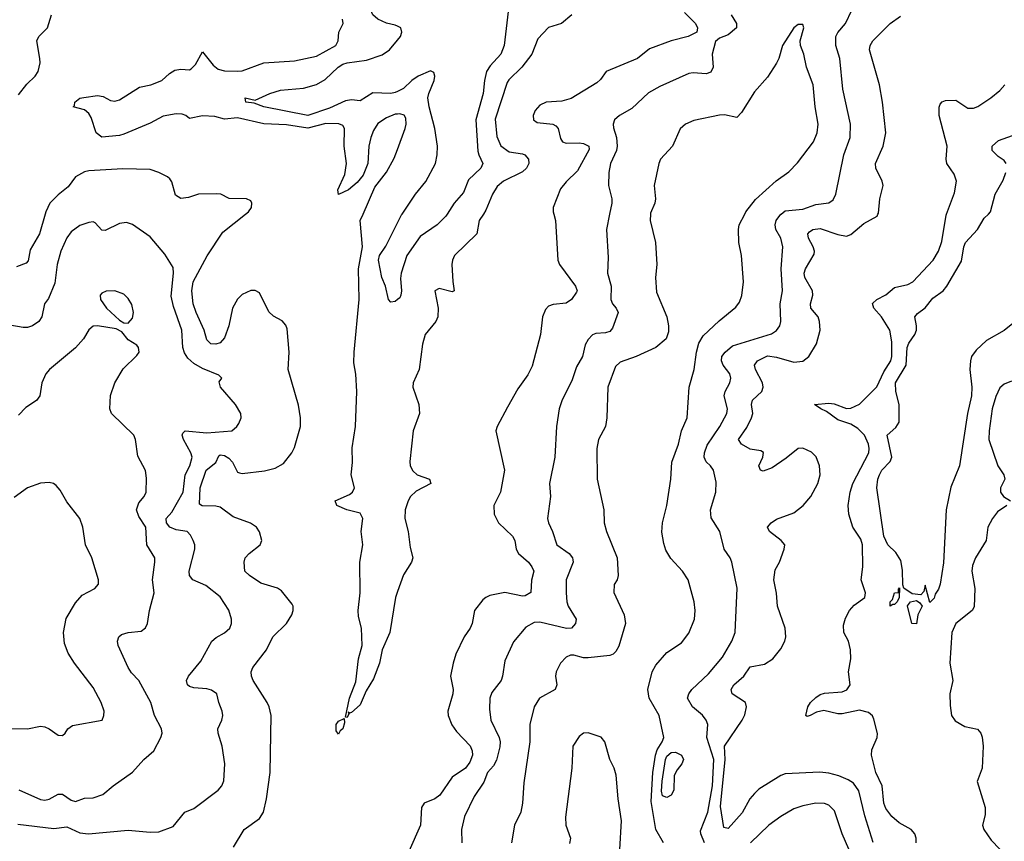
# Model space of a CAD drawing. Header units: inches. Extents: x 1552611 to 1694776, y 811966 to 917215.
# Tile 308 of 549: x 1628275 to 1632771, y 897136 to 900887. Entities that reach past the tile are written whole.
import ezdxf

# ---------------------------------------------------------------- set-up
doc = ezdxf.new("R2010")
doc.units = ezdxf.units.IN
doc.header["$MEASUREMENT"] = 0
for name, color, linetype in [('B6829', 7, 'Continuous'), ('B6839', 7, 'Continuous'), ('B6920', 7, 'Continuous'), ('B6930', 7, 'Continuous')]:
    doc.layers.add(name, color=color, linetype=linetype)

msp = doc.modelspace()

# ---------------------------------------------------------------- linework, layer by layer
at = {"layer": 'B6829', "color": 5}
for points, elevation in [([(1628391.5, 900000), (1628365.1, 899910), (1628323.2, 899836.8), (1628313.2, 899786.8), (1628304.2, 899775.8), (1628260.8, 899759.3)], 820), ([(1629251, 897109), (1629299.5, 897190), (1629370, 897240.8), (1629388.2, 897270), (1629401.5, 897330), (1629418.5, 897450), (1629422.4, 897710), (1629414.2, 897750), (1629405.2, 897770), (1629341, 897870), (1629332.9, 897890), (1629331.1, 897910), (1629339.7, 897930), (1629401.2, 898010), (1629430.8, 898070), (1629492.9, 898130), (1629517.6, 898170), (1629523.5, 898190), (1629523.1, 898210), (1629518.5, 898218.5), (1629470, 898280.5), (1629451.3, 898291.3), (1629375.3, 898315.3), (1629324.7, 898350), (1629303.6, 898370), (1629299.7, 898410), (1629304.4, 898430), (1629322.6, 898450), (1629373.5, 898490), (1629379.8, 898510), (1629370, 898549.3), (1629356.4, 898570), (1629329.1, 898589.1), (1629250, 898617.7), (1629190, 898662), (1629170, 898666.4), (1629107.6, 898667.6), (1629095.3, 898675.3), (1629098.5, 898750), (1629126.6, 898830), (1629170, 898865), (1629184, 898896), (1629190, 898900.2), (1629210, 898897.7), (1629230, 898885.5), (1629246.8, 898866.8), (1629270, 898820.8), (1629277.8, 898817.8), (1629290, 898815.2), (1629392.4, 898827.6), (1629441, 898839), (1629479.1, 898860.9), (1629518, 898910), (1629530, 898934.8), (1629556.8, 899030), (1629557.7, 899070), (1629547.2, 899127.2), (1629501.4, 899290), (1629505.8, 899370), (1629496.5, 899476.5), (1629490, 899492), (1629472.8, 899512.8), (1629433.3, 899533.3), (1629413, 899553), (1629370, 899640.9), (1629350, 899651.6), (1629330, 899651.3), (1629290, 899632.4), (1629270, 899611), (1629246.2, 899570), (1629230.1, 899489.9), (1629210, 899434.7), (1629190, 899411.9), (1629170, 899405.4), (1629147.8, 899407.8), (1629130, 899426), (1629117.2, 899470), (1629079.9, 899550), (1629066.7, 899590), (1629060.7, 899650), (1629067.4, 899690), (1629130.7, 899809.3), (1629202.5, 899917.5), (1629306.6, 900000)], 820), ([(1630000, 898277.3), (1629990.1, 898250), (1629965.2, 898090), (1629929.2, 898010), (1629917.1, 897950), (1629890, 897878), (1629856.8, 897823.2), (1629830, 897759.7), (1629790, 897723.7), (1629781.2, 897721.2), (1629774, 897726), (1629778, 897718), (1629770, 897702), (1629763.1, 897703.1), (1629780.5, 897790), (1629810, 897864.7), (1629821.6, 897970), (1629838.7, 898030), (1629836.2, 898110), (1629822.6, 898162.6), (1629820.5, 898190), (1629829.9, 898270.1), (1629828, 898410), (1629841.6, 898490), (1629834.7, 898550), (1629841.4, 898610), (1629830, 898634.4), (1629768, 898650), (1629722.6, 898670), (1629715.1, 898690), (1629780.4, 898719.6), (1629795.1, 898730), (1629803.1, 898750), (1629789, 898810), (1629794.9, 898865.1), (1629792.8, 898932.8), (1629808, 899030), (1629814.6, 899190), (1629809.4, 899269.4), (1629800.9, 899320.9), (1629801.9, 899370), (1629824.4, 899610), (1629822.2, 899750), (1629840.4, 899850), (1629829.8, 899970), (1629843, 900000)], 780), ([(1628265.9, 897214.1), (1628430, 897194), (1628490, 897201.9), (1628550, 897175.5), (1628588.9, 897171.1), (1628770, 897186.6), (1628870, 897178), (1628910, 897179.7), (1628975.4, 897204.6), (1629029.6, 897270), (1629070, 897286), (1629180.7, 897370), (1629197.6, 897390), (1629207.4, 897412.6), (1629212, 897490), (1629199.8, 897570), (1629181.2, 897630), (1629179.8, 897650), (1629198, 897690), (1629202, 897710), (1629199.7, 897730), (1629183.5, 897770), (1629174.3, 897810), (1629150, 897826.3), (1629130, 897832.6), (1629070, 897837.4), (1629050, 897843.5), (1629040.7, 897850), (1629036.9, 897870), (1629045.4, 897890), (1629102, 897958), (1629151.6, 898050), (1629172.6, 898067.4), (1629210, 898088.1), (1629233.7, 898110), (1629242.3, 898130), (1629242.7, 898150), (1629230, 898191.8), (1629190, 898253), (1629124.5, 898304.5), (1629064.7, 898330), (1629050, 898349.6), (1629048.9, 898370), (1629074, 898470), (1629074, 898490), (1629067.1, 898510), (1629054.4, 898534.4), (1629039.6, 898550), (1628990, 898558.7), (1628960.7, 898570), (1628944.7, 898590), (1628943.7, 898610), (1628970, 898638.2), (1629021.2, 898730), (1629030.7, 898809.3), (1629051.5, 898850), (1629062.1, 898890), (1629056.9, 898910), (1629022.5, 898970), (1629017, 898990), (1629020.5, 898999.5), (1629030, 899010.2), (1629130, 899001.5), (1629244, 899010), (1629267, 899030), (1629275.8, 899044.2), (1629285.6, 899070), (1629285.1, 899090), (1629260.4, 899130), (1629191.8, 899210), (1629186.3, 899233.7), (1629198, 899250), (1629184.7, 899264.7), (1629110, 899294.9), (1629070, 899318), (1629042.3, 899342.3), (1629026.6, 899366.6), (1629019.2, 899390), (1629015.9, 899470), (1628977.4, 899577.4), (1628965.8, 899625.7), (1628977, 899730), (1628975.9, 899755.9), (1628937.4, 899817.4), (1628870, 899895.8), (1628790, 899951.6), (1628762, 899962), (1628730, 899956.1), (1628665.1, 899925.1), (1628650, 899927), (1628619.8, 899959.7), (1628610, 899964.2), (1628590, 899962), (1628550, 899946.9), (1628510, 899918), (1628490, 899891.5), (1628462.7, 899830), (1628446.4, 899770), (1628436, 899684), (1628405.7, 899614.3), (1628387.6, 899590), (1628375.9, 899530), (1628362.6, 899510), (1628333.4, 899490), (1628310, 899482.3), (1628290, 899481.5), (1628230, 899492)], 840), ([(1630000, 899609.3), (1629990, 899600.7), (1629970, 899597.2), (1629959.3, 899610), (1629945.1, 899670), (1629928, 899710), (1629913.7, 899790), (1629918.2, 899810), (1629946.4, 899853.6), (1630000, 899959.7)], 760), ([(1628271.2, 897371.2), (1628370, 897327.8), (1628390, 897324), (1628410, 897328.6), (1628450, 897351.8), (1628470, 897351.8), (1628510, 897323.6), (1628530, 897318.5), (1628570, 897333.8), (1628610, 897334.3), (1628654, 897350), (1628701.6, 897390), (1628790, 897451.5), (1628841.3, 897510), (1628887.3, 897550), (1628919.8, 897610), (1628924.8, 897630), (1628922.3, 897650), (1628890.8, 897710), (1628873.7, 897770), (1628819.3, 897870), (1628785.5, 897905.5), (1628769.4, 897929.4), (1628724.7, 898030), (1628721.6, 898050), (1628727.3, 898070), (1628740.3, 898079.7), (1628769.8, 898090.2), (1628830, 898095), (1628849.9, 898110.1), (1628858.5, 898130), (1628868.1, 898190), (1628888.4, 898270), (1628880.6, 898330), (1628892.3, 898410), (1628891.5, 898430), (1628855.8, 898490), (1628851.1, 898570), (1628819, 898619), (1628807.6, 898650), (1628818.8, 898681.2), (1628842.8, 898710), (1628852.5, 898730), (1628854.1, 898794.1), (1628850, 898828.7), (1628814.3, 898894.3), (1628804.2, 898970), (1628796.2, 898990), (1628694, 899090), (1628687, 899110), (1628690, 899172), (1628709.6, 899230), (1628746.7, 899293.3), (1628810, 899353.4), (1628819.7, 899370), (1628816.9, 899390), (1628810, 899400.9), (1628770, 899425.2), (1628741.4, 899461.4), (1628715.3, 899475.3), (1628630.2, 899489.8), (1628610, 899488.2), (1628590, 899471.8), (1628565.7, 899430), (1628530.2, 899389.8), (1628410.4, 899290), (1628394, 899270), (1628375.6, 899230), (1628366.2, 899170), (1628351.4, 899148.6), (1628303.2, 899116.8), (1628270, 899082)], 860), ([(1628231.7, 897651.7), (1628310, 897650.3), (1628370, 897662), (1628390, 897658.7), (1628409.1, 897649.1), (1628450, 897620.5), (1628470, 897619.1), (1628482.7, 897630), (1628494.5, 897650), (1628515.2, 897664.8), (1628651.6, 897690), (1628659.7, 897710), (1628659.8, 897730), (1628647.4, 897770), (1628610, 897838.7), (1628524.7, 897950), (1628495.7, 897995.7), (1628479.7, 898039.7), (1628474.5, 898090), (1628487.1, 898152.9), (1628530, 898224.9), (1628560.7, 898259.3), (1628618, 898290), (1628635.1, 898310), (1628634.5, 898330), (1628603.5, 898430), (1628575.4, 898490), (1628562.6, 898570), (1628549.7, 898609.7), (1628490, 898686), (1628459.4, 898739.4), (1628441, 898761), (1628429.6, 898769.6), (1628410, 898774), (1628370, 898771.6), (1628310, 898749.7), (1628250, 898706.6)], 880)]:
    msp.add_lwpolyline(points, dxfattribs=dict(at, elevation=elevation))
for points, elevation in [([(1628710, 899649.6), (1628670, 899647.3), (1628650, 899639.3), (1628642, 899630), (1628643.1, 899610), (1628671.4, 899570), (1628730, 899515.6), (1628750, 899503.1), (1628770, 899501.3), (1628790, 899524), (1628794, 899550), (1628787.3, 899587.2), (1628770, 899614.5), (1628750, 899633.6)], 860), ([(1629730, 897625.2), (1629720.1, 897640.1), (1629719.5, 897670), (1629730, 897684), (1629756.9, 897696.9), (1629757.5, 897677.5), (1629750.4, 897650.4), (1629738.8, 897641.2)], 780)]:
    msp.add_lwpolyline(points, close=True, dxfattribs=dict(at, elevation=elevation))
at = {"layer": 'B6839', "color": 5}
for points, elevation in [([(1630226.7, 900000), (1630220.2, 899990), (1630181.7, 899950), (1630103, 899897), (1630043, 899810), (1630016.1, 899730), (1630013.7, 899706.3), (1630018.6, 899650), (1630014.7, 899630), (1630010, 899618), (1630000, 899609.3)], 760), ([(1630000, 899959.7), (1630020.3, 899999.7), (1630020.5, 900000)], 760), ([(1630391.9, 900000), (1630373.5, 899970), (1630362, 899910), (1630260.9, 899810), (1630251.3, 899790), (1630248.4, 899770), (1630252.1, 899692.1), (1630259.1, 899650), (1630250, 899645.4), (1630190, 899659.6), (1630170.8, 899650), (1630186.3, 899570), (1630183.6, 899530), (1630174.4, 899510), (1630126.7, 899450), (1630114.3, 899405.7), (1630098.3, 899290), (1630071, 899230), (1630070.5, 899210), (1630097.8, 899130), (1630101, 899090), (1630072.1, 899010), (1630056.6, 898870), (1630058.2, 898850), (1630070, 898827.3), (1630090.3, 898810), (1630146.4, 898790), (1630152.7, 898770), (1630085.3, 898734.7), (1630059.1, 898710), (1630048.4, 898690), (1630035.5, 898650), (1630033.4, 898610), (1630049, 898550), (1630058.3, 898478.3), (1630070.3, 898430), (1630063.6, 898410), (1630027.3, 898352.7), (1630000, 898277.3)], 780), ([(1630713.1, 900000), (1630721.5, 899970), (1630732.3, 899790), (1630739.1, 899770), (1630813.2, 899670), (1630819.6, 899650), (1630817.3, 899642.7), (1630794.9, 899610), (1630770, 899593), (1630710, 899587.7), (1630690, 899579.1), (1630675.9, 899564.1), (1630661.5, 899530), (1630653.4, 899450), (1630614.1, 899305.9), (1630594.7, 899265.3), (1630550, 899202), (1630501.5, 899118.5), (1630454.9, 899030), (1630448.7, 899010), (1630488.7, 898830), (1630469.5, 898730.5), (1630439.6, 898670), (1630440.8, 898630), (1630460.7, 898590), (1630525.6, 898530), (1630535.1, 898510), (1630541.5, 898470), (1630553.1, 898450), (1630598.1, 898410), (1630613.9, 898390), (1630622.7, 898370), (1630611.5, 898328.5), (1630608.2, 898271.8), (1630583.1, 898256.9), (1630570, 898256), (1630490, 898271.9), (1630422.2, 898257.8), (1630403, 898250), (1630390, 898238.4), (1630351.8, 898190), (1630341.2, 898130), (1630332.3, 898110), (1630303.9, 898070), (1630266.5, 897990), (1630254, 897950), (1630242, 897890), (1630253.6, 897830), (1630252.2, 897810), (1630229.4, 897730), (1630231, 897710), (1630248.1, 897668.1), (1630270, 897636.9), (1630331.8, 897571.8), (1630341.1, 897550), (1630342.7, 897530), (1630330, 897497.7), (1630310.8, 897470), (1630250, 897429.8), (1630192.6, 897347.4), (1630170, 897329.8), (1630122.3, 897310), (1630109, 897291), (1630105.2, 897210), (1630051.6, 897090)], 820), ([(1630968.3, 900000), (1630954, 899930), (1630961.2, 899801.2), (1630959.3, 899730), (1630975.8, 899670), (1630974.2, 899610), (1630981.2, 899590), (1630998.5, 899570), (1631007.5, 899550), (1630980.9, 899479.1), (1630970, 899464.2), (1630950, 899457.1), (1630905.3, 899454.7), (1630890, 899448.4), (1630870, 899427.8), (1630856.9, 899403.1), (1630845.4, 899350), (1630816.9, 899303.1), (1630797.4, 899242.6), (1630750, 899147), (1630738.8, 899110), (1630726, 899030), (1630717.7, 898890), (1630693.7, 898770), (1630698.9, 898710), (1630685.5, 898610), (1630689.2, 898590), (1630708, 898550), (1630728, 898490), (1630783.1, 898450), (1630798.6, 898430), (1630800.6, 898420.6), (1630802.6, 898410), (1630770.1, 898330), (1630769.5, 898270), (1630772.6, 898230), (1630779.8, 898210), (1630815.8, 898150), (1630812.7, 898130), (1630794.8, 898110), (1630771.7, 898108.3), (1630650, 898137.2), (1630624.1, 898135.9), (1630585.5, 898114.5), (1630530, 898047.3), (1630490, 897960.9), (1630479.6, 897890), (1630472.7, 897870), (1630430, 897815.1), (1630421.3, 897790), (1630419.6, 897739.6), (1630426.4, 897690), (1630464.3, 897610), (1630468.9, 897590), (1630467.6, 897567.6), (1630452.6, 897507.4), (1630438.5, 897481.5), (1630411.4, 897450), (1630394.1, 897405.9), (1630350, 897341.1), (1630306.5, 897250), (1630292.3, 897190), (1630293.6, 897130)], 840), ([(1631155.6, 900000), (1631153.2, 899970), (1631177.3, 899870), (1631184.6, 899770), (1631178.3, 899710), (1631183.2, 899643.2), (1631230.2, 899530), (1631238, 899490), (1631237.2, 899462.8), (1631226, 899430), (1631179.3, 899390), (1631090.1, 899349.9), (1631016.9, 899323.1), (1630995.6, 899304.4), (1630961.1, 899210), (1630955.9, 899070), (1630950.2, 899030), (1630918, 898970), (1630910.2, 898930), (1630911.1, 898790), (1630941.5, 898650), (1630944.2, 898590), (1630953.7, 898550), (1631002.4, 898430), (1631007.3, 898350), (1631002.8, 898330), (1630990, 898308), (1630988.4, 898271.6), (1631034.2, 898170), (1631040.6, 898130), (1631010, 898026.6), (1630997, 898003), (1630984, 897990), (1630970, 897984.4), (1630870, 897974), (1630850, 897974.3), (1630805.4, 897985.4), (1630790, 897985.6), (1630770, 897976.3), (1630744.7, 897950), (1630724.7, 897910), (1630721.2, 897890), (1630727.4, 897850), (1630720.3, 897830), (1630649, 897790), (1630624.2, 897750), (1630603.8, 897670), (1630603.5, 897590), (1630576.2, 897403.8), (1630570.2, 897309.8), (1630562.6, 897270), (1630534.2, 897210), (1630520.8, 897130)], 860), ([(1631214, 897130), (1631178.8, 897190), (1631157.7, 897317.7), (1631166, 897450), (1631178.7, 897530), (1631185.7, 897554.3), (1631208.2, 897590), (1631215.3, 897610), (1631195.3, 897710), (1631149.8, 897790), (1631143.1, 897830), (1631163.1, 897910), (1631178.9, 897941.1), (1631230, 897998.7), (1631297.3, 898042.7), (1631330, 898086.7), (1631356.5, 898150), (1631358.9, 898190), (1631354.2, 898230), (1631327.1, 898330), (1631301.3, 898370), (1631247.7, 898427.7), (1631225.2, 898465.2), (1631215.5, 898495.5), (1631207.5, 898547.5), (1631210.6, 898590), (1631229.8, 898670), (1631247.4, 898790), (1631253.3, 898866.7), (1631283.2, 898950), (1631296.5, 899010), (1631322.2, 899070), (1631331.1, 899210), (1631355.2, 899290), (1631365.8, 899370), (1631375.6, 899410), (1631395.8, 899444.2), (1631468.1, 899511.9), (1631545.2, 899574.8), (1631561.7, 899598.3), (1631572.2, 899627.8), (1631579.3, 899690), (1631571, 899810), (1631558.5, 899870), (1631556.4, 899930), (1631559.7, 899950), (1631585.7, 900000)], 860), ([(1631402.3, 897130), (1631385, 897170), (1631383.8, 897183.8), (1631417.1, 897270), (1631437.8, 897390), (1631445.1, 897510), (1631412.2, 897610), (1631416.8, 897670), (1631409.8, 897689.8), (1631392.5, 897712.5), (1631347.1, 897750), (1631324.8, 897790), (1631329.8, 897810), (1631343.5, 897830), (1631419.7, 897900.3), (1631483.3, 897976.7), (1631527.1, 898050), (1631541.4, 898090), (1631551.4, 898291.4), (1631526, 898410), (1631518.5, 898430), (1631492, 898470), (1631471.3, 898550), (1631432.3, 898612.3), (1631428.6, 898650), (1631453.8, 898730), (1631455.3, 898775.3), (1631443.5, 898830), (1631429.7, 898850), (1631408.9, 898868.9), (1631400.7, 898890), (1631401.2, 898910), (1631414.6, 898945.4), (1631472.4, 899030), (1631504.1, 899090), (1631506.8, 899110), (1631492.3, 899170), (1631495.7, 899190), (1631517, 899230), (1631522.4, 899250), (1631516.8, 899270), (1631487.2, 899310), (1631479.6, 899330), (1631480.8, 899350), (1631495.4, 899370), (1631530, 899398.8), (1631707.3, 899452.7), (1631731.1, 899468.9), (1631746.4, 899490), (1631750.7, 899510), (1631747.2, 899590), (1631757.5, 899650), (1631752.1, 899750), (1631759.4, 899850), (1631750.6, 899890), (1631728.1, 899930), (1631724.3, 899950), (1631728.8, 899970), (1631750, 899998.8), (1631751.6, 900000)], 840), ([(1632171.5, 897131.5), (1632133.1, 897253.1), (1632106.2, 897366.2), (1632082, 897402), (1632057.6, 897417.6), (1632015.2, 897435.2), (1631970, 897447.2), (1631928.2, 897451.8), (1631770, 897443.7), (1631750, 897437.4), (1631650, 897373.7), (1631630, 897354.6), (1631608.4, 897330), (1631573.5, 897266.5), (1631510, 897194.2), (1631490, 897199.5), (1631475.5, 897295.5), (1631495.4, 897510), (1631493.5, 897570), (1631573.7, 897690), (1631586.1, 897713.9), (1631594.2, 897750), (1631588.3, 897770), (1631528.2, 897810), (1631523.6, 897830), (1631536.3, 897850), (1631582, 897890), (1631610, 897933.4), (1631675, 897945), (1631713.1, 897970), (1631750, 898014.9), (1631768, 898050), (1631772.5, 898070), (1631770.8, 898110), (1631735.8, 898210), (1631730.9, 898269.1), (1631718, 898330), (1631724.7, 898375.3), (1631743.5, 898410), (1631765.6, 898470), (1631767.8, 898490), (1631751.1, 898510), (1631698, 898550), (1631689.8, 898570), (1631706.4, 898590), (1631730, 898606.2), (1631810, 898635.1), (1631852.7, 898670), (1631887.6, 898710), (1631918.7, 898770), (1631929.9, 898810), (1631927, 898850), (1631911.3, 898891.3), (1631890, 898912.4), (1631850, 898930.6), (1631830, 898929.1), (1631775.4, 898884.7), (1631710, 898841.1), (1631670, 898826.8), (1631657, 898830), (1631649.8, 898850), (1631668.7, 898890), (1631671.4, 898911.4), (1631658.3, 898918.3), (1631610, 898927), (1631570.7, 898950), (1631556.8, 898970), (1631594.5, 899025.5), (1631616, 899070), (1631622, 899090), (1631616.2, 899130), (1631621, 899150), (1631664.1, 899190), (1631669.8, 899210), (1631666.3, 899230), (1631634.3, 899290), (1631630.6, 899310), (1631643.8, 899330), (1631690, 899351.9), (1631730, 899346.5), (1631810, 899323.8), (1631850, 899327.8), (1631878.9, 899350), (1631913.2, 899406.8), (1631929.8, 899470), (1631927.3, 899510), (1631920.3, 899530), (1631887.6, 899570), (1631885.4, 899590), (1631896.7, 899630), (1631894.8, 899650), (1631860.4, 899710), (1631856.9, 899730), (1631863, 899750), (1631902.8, 899817.2), (1631904.1, 899830), (1631897.4, 899850), (1631876.1, 899890), (1631873.6, 899910), (1631880.8, 899919.2), (1631896.2, 899930), (1631930, 899933.8), (1632010, 899906.4), (1632050, 899899.2), (1632070, 899906.2), (1632130, 899956.9), (1632189.7, 899990), (1632193.8, 900000)], 820), ([(1632368.8, 897130), (1632367.7, 897150), (1632362.5, 897170), (1632345.7, 897190), (1632290, 897220.8), (1632256.8, 897250), (1632230, 897286), (1632220.3, 897310), (1632213.5, 897390), (1632184.1, 897450), (1632165, 897530), (1632165.8, 897554.2), (1632190.5, 897610), (1632191.8, 897628.2), (1632174.3, 897694.3), (1632168.4, 897708.4), (1632150, 897724.2), (1632110, 897734.8), (1632030, 897717.7), (1632010, 897718.5), (1631946, 897734), (1631913.9, 897726.1), (1631884, 897710), (1631870, 897706), (1631864.8, 897710), (1631874, 897750), (1631885.9, 897770), (1631910, 897793.1), (1631930, 897806), (1631950, 897812), (1632030, 897818.9), (1632051.6, 897828.4), (1632067.6, 897850), (1632060, 897910), (1632070.4, 897970), (1632069.1, 898010), (1632059.1, 898050), (1632037.7, 898090), (1632036.5, 898123.5), (1632045, 898155), (1632063.4, 898190), (1632085.5, 898214.5), (1632133.1, 898250), (1632137, 898270), (1632116.5, 898330), (1632125.2, 898390), (1632123.3, 898490), (1632115.3, 898515.3), (1632078.5, 898570), (1632061.5, 898630), (1632057.9, 898670), (1632066.2, 898730), (1632079.1, 898770), (1632152.2, 898910), (1632154.1, 898930), (1632149.9, 898950), (1632131.7, 898990), (1632101.3, 899021.3), (1632070, 899039.9), (1632010, 899059.9), (1631959.1, 899099.1), (1631932.3, 899110), (1631904.2, 899130), (1631970, 899136.5), (1631993.2, 899133.2), (1632050, 899112.9), (1632070, 899114), (1632110, 899131.5), (1632188.6, 899211.4), (1632221.1, 899278.9), (1632252.6, 899330), (1632257, 899350), (1632256.4, 899416.4), (1632247.7, 899470), (1632210.3, 899530.3), (1632174.4, 899570), (1632168.7, 899591.3), (1632188, 899610), (1632230, 899631), (1632270, 899664.3), (1632330, 899678), (1632352.3, 899690), (1632446.4, 899790), (1632470.8, 899830), (1632485, 899875), (1632504.9, 899995.1), (1632506.7, 900000)], 780), ([(1632847.3, 899530), (1632770, 899469), (1632690, 899422.7), (1632641.9, 899378.1), (1632621.6, 899350), (1632615.7, 899330), (1632613.5, 899290), (1632622.5, 899210), (1632621, 899170), (1632602.8, 899090), (1632565.7, 898850), (1632526.9, 898753.1), (1632504.5, 898650), (1632492.4, 898407.6), (1632477.3, 898310), (1632470, 898288), (1632454.8, 898265.2), (1632450, 898246), (1632430, 898226), (1632410, 898306), (1632404, 898276), (1632390, 898262), (1632350, 898266), (1632312.5, 898292.5), (1632307.3, 898307.3), (1632305.8, 898374.2), (1632298, 898418), (1632275.3, 898455.3), (1632239.5, 898490), (1632220.5, 898530), (1632188.2, 898750), (1632192.8, 898790), (1632200.4, 898810), (1632211.1, 898830), (1632249.8, 898870), (1632257.5, 898890), (1632235.2, 898990), (1632275.2, 899024.8), (1632289.9, 899050.1), (1632290.4, 899130), (1632274.7, 899190), (1632273.9, 899230), (1632323.3, 899310), (1632326.9, 899390), (1632334.7, 899410), (1632362.4, 899450), (1632369.6, 899470), (1632370.3, 899490.3), (1632362.2, 899530), (1632373.8, 899546.2), (1632410, 899571.6), (1632444.4, 899615.7), (1632491.3, 899648.7), (1632508.8, 899670), (1632575.1, 899784.9), (1632586.3, 899850), (1632593.8, 899870), (1632647.6, 899930), (1632678.5, 899981.5), (1632697.8, 900000)], 760), ([(1632803.6, 899236.4), (1632770, 899222.8), (1632750, 899206.6), (1632732.7, 899167.3), (1632715.7, 899110), (1632701.2, 899010), (1632699.8, 898970), (1632741.5, 898850), (1632769.3, 898810), (1632772.6, 898790), (1632753.6, 898750), (1632752.7, 898730), (1632766.7, 898710), (1632798.7, 898690)], 780), ([(1632782.3, 898670), (1632740.3, 898639.7), (1632716.1, 898610), (1632696.2, 898570), (1632687.7, 898510), (1632638.5, 898430), (1632624.9, 898395.1), (1632622, 898370), (1632636.3, 898290), (1632633.2, 898206.8), (1632623.7, 898190), (1632550, 898130.9), (1632531.1, 898090), (1632521.4, 897950), (1632536.3, 897870), (1632522.7, 897810), (1632523.4, 897756.6), (1632529.5, 897710), (1632546.3, 897686.3), (1632590, 897660.7), (1632648.7, 897648.7), (1632663.8, 897630), (1632670, 897611.3), (1632674.4, 897570), (1632670.2, 897470), (1632646.4, 897410), (1632683.5, 897290), (1632682.6, 897257.4), (1632670.8, 897210), (1632677.6, 897190), (1632710, 897141.7), (1632750, 897100.4)], 780), ([(1631007.7, 896967.7), (1631023.1, 897230), (1631007.6, 897330), (1630998.4, 897438.4), (1630989.6, 897470), (1630969.8, 897509.8), (1630946.6, 897590), (1630930, 897611.2), (1630870, 897631.5), (1630850, 897629.5), (1630830, 897615.1), (1630801.1, 897570), (1630795.6, 897470), (1630766.6, 897246.6), (1630768.7, 897210), (1630790.4, 897150), (1630785.8, 897125.8)], 880), ([(1632060.9, 897100.9), (1632031, 897171), (1631995, 897275), (1631970, 897302), (1631949, 897309), (1631910, 897310.7), (1631850, 897298.5), (1631810, 897284.6), (1631750, 897249.8), (1631694.9, 897210), (1631611.8, 897130)], 840)]:
    msp.add_lwpolyline(points, dxfattribs=dict(at, elevation=elevation))
for points, elevation in [([(1632250, 898209.3), (1632249.5, 898230), (1632260.4, 898239.6), (1632270, 898271.3), (1632287.3, 898272.7), (1632287.3, 898287.3), (1632292.7, 898292.7), (1632290.9, 898249.1), (1632282, 898230), (1632270, 898218), (1632262, 898218)], 760), ([(1632370, 898129.2), (1632349, 898130), (1632329.4, 898210.6), (1632342, 898230), (1632370, 898236), (1632385.5, 898225.5), (1632396, 898210), (1632376.4, 898170)], 760), ([(1631230, 897336.5), (1631210, 897343.6), (1631205.6, 897365.6), (1631208.6, 897411.4), (1631224, 897510), (1631230, 897525.6), (1631250, 897541.1), (1631270, 897542.6), (1631296.9, 897530), (1631306, 897510), (1631298.8, 897490), (1631276.7, 897463.3), (1631263.3, 897436.7), (1631262.1, 897370), (1631250, 897346.8)], 840)]:
    msp.add_lwpolyline(points, close=True, dxfattribs=dict(at, elevation=elevation))
at = {"layer": 'B6920', "color": 5}
for points, elevation in [([(1630000, 900857.4), (1629990, 900862.5), (1629950, 900870.7), (1629909.4, 900889.4), (1629887.7, 900910), (1629878.5, 900930), (1629877.4, 900950), (1629890, 900966.4), (1629907.9, 900972.1), (1629990, 900973.2), (1630000, 900974.4)], 760), ([(1628270, 900543.7), (1628307.3, 900592.7), (1628345.8, 900630), (1628359.4, 900650), (1628368, 900690), (1628367.2, 900710), (1628353.3, 900790), (1628362.3, 900810), (1628402.3, 900850), (1628420.5, 900910)], 820), ([(1630000, 900456.3), (1629990, 900455.2), (1629950, 900439.5), (1629910, 900413.2), (1629890, 900381.7), (1629878.7, 900350), (1629869.1, 900310), (1629864.6, 900230), (1629843.1, 900176.9), (1629816.1, 900143.9), (1629776.1, 900110), (1629730, 900089.8), (1629728.2, 900110), (1629759.4, 900180.6), (1629767.8, 900230), (1629755.7, 900310), (1629757.7, 900390), (1629750, 900403.5), (1629732.2, 900412.2), (1629672.6, 900412.6), (1629590, 900392.6), (1629493.4, 900406.6), (1629390, 900412.3), (1629270, 900438.5), (1629210, 900433.5), (1629165.8, 900445.8), (1629110, 900448.7), (1629050, 900435.8), (1629032.7, 900450), (1629016.5, 900456.5), (1628990, 900457.1), (1628930, 900446.7), (1628870, 900414.9), (1628750, 900365), (1628730, 900358.9), (1628650, 900350.9), (1628624, 900370), (1628601.1, 900441.1), (1628590, 900459.3), (1628570, 900474.9), (1628519.3, 900490), (1628525.1, 900494.9), (1628526.8, 900510), (1628550, 900529.2), (1628567.3, 900532.7), (1628630, 900540.6), (1628655.9, 900535.9), (1628690, 900517.9), (1628710, 900514.8), (1628730, 900520.6), (1628821.2, 900578.8), (1628873, 900590), (1628924.4, 900610), (1628958.3, 900641.7), (1628983, 900657), (1629010, 900661.7), (1629050, 900658.8), (1629057.2, 900662.8), (1629077.6, 900682.4), (1629110, 900740.4), (1629159, 900679), (1629180.9, 900660.9), (1629210, 900653.2), (1629270, 900651.9), (1629290, 900654), (1629390, 900690.2), (1629530, 900698.6), (1629630, 900720.7), (1629718.9, 900770), (1629728.3, 900790), (1629732.1, 900830), (1629751.8, 900870), (1629749, 900890)], 780), ([(1630000, 900559.3), (1629990, 900554.4), (1629969.6, 900550.4), (1629886.7, 900553.3), (1629830, 900517.4), (1629790, 900521.2), (1629762.6, 900517.4), (1629690, 900483.8), (1629590, 900449.9), (1629390, 900488.7), (1629345.7, 900505.7), (1629307, 900510), (1629304, 900530), (1629350, 900520.5), (1629417, 900550), (1629465.9, 900565.9), (1629570, 900574.8), (1629630, 900591.4), (1629670, 900614.1), (1629729, 900671), (1629750, 900683.4), (1629770, 900690.1), (1629858.2, 900701.8), (1629930, 900726.7), (1629963.4, 900750), (1630000, 900793.9)], 760), ([(1629843, 900000), (1629896.9, 900123.1), (1629950, 900190.6), (1629985.2, 900254.8), (1630000, 900295.2)], 780), ([(1629306.6, 900000), (1629319.2, 900010), (1629333.1, 900030), (1629335.4, 900050), (1629330, 900059.5), (1629309.7, 900069.7), (1629231.1, 900071.1), (1629193.2, 900090), (1629172.7, 900092.7), (1629090.8, 900090.8), (1629044.9, 900075.1), (1629010, 900070.8), (1628986.5, 900086.5), (1628970, 900146.6), (1628960.2, 900160.2), (1628949.8, 900169.8), (1628910, 900189.8), (1628870, 900203.1), (1628746.3, 900206.3), (1628590, 900196.5), (1628570, 900192.4), (1628530, 900169.8), (1628495.9, 900124.1), (1628450, 900088.2), (1628413.1, 900050), (1628394.4, 900010), (1628391.5, 900000)], 820)]:
    msp.add_lwpolyline(points, dxfattribs=dict(at, elevation=elevation))
at = {"layer": 'B6930', "color": 5}
for points, elevation in [([(1630508.9, 900950), (1630486.7, 900770), (1630471.2, 900730), (1630422.8, 900677.2), (1630406.6, 900650), (1630397.4, 900610), (1630391.5, 900550), (1630357.4, 900430), (1630367.3, 900287.3), (1630370.8, 900270), (1630390.2, 900230), (1630380.5, 900210), (1630324.4, 900155.6), (1630301.2, 900098.8), (1630259.3, 900050), (1630226.7, 900000)], 760), ([(1631751.6, 900000), (1631770, 900013.8), (1631850, 900022.3), (1631910, 900044.1), (1631968.9, 900051.1), (1631990, 900064.9), (1632002, 900090), (1632037.8, 900270), (1632066.3, 900350), (1632067.7, 900410), (1632033.2, 900570), (1632020.2, 900710), (1632001.7, 900770), (1632000.9, 900810), (1632010.9, 900829.1), (1632045.3, 900870), (1632073.8, 900930)], 840), ([(1630795.6, 900910), (1630749.5, 900870.5), (1630689.1, 900850.9), (1630640, 900800), (1630613.1, 900730), (1630567.5, 900670), (1630507.7, 900612.3), (1630500.2, 900599.8), (1630446.5, 900433.5), (1630453.7, 900353.7), (1630471.8, 900311.8), (1630510, 900283.8), (1630570, 900275.4), (1630582, 900270), (1630598.2, 900250), (1630599.8, 900230), (1630589.5, 900210), (1630570, 900193.3), (1630483.2, 900150), (1630454.3, 900125.7), (1630433, 900090), (1630402.6, 900017.4), (1630391.9, 900000)], 780), ([(1631310, 900920.4), (1631360.4, 900870), (1631370.4, 900850), (1631366.4, 900830), (1631327.4, 900810), (1631249.7, 900790.3), (1631150, 900753.6), (1631095.5, 900710), (1630953.4, 900650), (1630926.6, 900613.4), (1630910, 900598.7), (1630793.1, 900526.9), (1630750, 900514.7), (1630679.1, 900510), (1630650, 900496.5), (1630627.9, 900472.1), (1630618.9, 900450), (1630620.5, 900430), (1630637.1, 900417.1), (1630709.7, 900409.7), (1630723, 900403), (1630734, 900390), (1630744.8, 900344.8), (1630753.1, 900330), (1630770, 900322.8), (1630830, 900325.7), (1630850, 900322.1), (1630874.2, 900310), (1630874.6, 900294.6), (1630822.4, 900197.6), (1630770, 900147.6), (1630744.6, 900115.4), (1630711.3, 900030), (1630710.2, 900010), (1630713.1, 900000)], 820), ([(1631523.8, 900910), (1631548.2, 900870), (1631548, 900850), (1631510, 900817.4), (1631470, 900802.4), (1631452.6, 900787.4), (1631437.2, 900730), (1631440.8, 900670), (1631430, 900648), (1631410, 900639.7), (1631350, 900644.4), (1631330, 900641.5), (1631197.2, 900582.8), (1631146.2, 900553.8), (1631070, 900481), (1631013, 900450), (1630990.3, 900429.7), (1630984.9, 900410), (1630986.6, 900393.4), (1630999.6, 900350), (1631002.6, 900310), (1630999.7, 900290), (1630972.7, 900230), (1630964.3, 900190), (1630963.6, 900130), (1630978.3, 900070), (1630978.5, 900050), (1630968.3, 900000)], 840), ([(1632193.8, 900000), (1632195.6, 900004.4), (1632203.1, 900070), (1632217.7, 900130), (1632213, 900150), (1632183.9, 900210), (1632182, 900230), (1632216.8, 900310), (1632229.8, 900370), (1632215, 900510), (1632200.2, 900590), (1632155.3, 900750), (1632158.2, 900770), (1632170, 900790.3), (1632249.7, 900870), (1632297.2, 900902.8)], 820), ([(1630000, 900793.9), (1630013.5, 900810), (1630020.3, 900830), (1630014.6, 900850), (1630000, 900857.4)], 760), ([(1631585.7, 900000), (1631590.9, 900010), (1631633.9, 900066.1), (1631728.6, 900151.4), (1631786.9, 900193.1), (1631826.4, 900233.6), (1631899.3, 900330), (1631916.5, 900370), (1631920.6, 900410), (1631906.6, 900490), (1631898.1, 900590), (1631867.3, 900670), (1631855.5, 900730), (1631840.4, 900770), (1631838.7, 900790), (1631854.8, 900850), (1631850, 900865.2), (1631830, 900864.7), (1631810, 900849.6), (1631758.3, 900770), (1631741.7, 900710), (1631731.1, 900688.9), (1631690, 900625.1), (1631630, 900557.6), (1631570, 900463.5), (1631550, 900440.5), (1631493.4, 900453.4), (1631470, 900451.4), (1631353.3, 900426.7), (1631314.9, 900410), (1631291.1, 900388.9), (1631255.6, 900310), (1631200.3, 900250), (1631192.9, 900230), (1631172.3, 900130), (1631177.6, 900070), (1631174.7, 900050), (1631155.9, 900004.1), (1631155.6, 900000)], 860), ([(1630020.5, 900000), (1630082.3, 900090), (1630130, 900149.1), (1630173.1, 900230), (1630181.6, 900270), (1630182.3, 900310), (1630170.5, 900390), (1630144.2, 900490), (1630139.2, 900530), (1630142.4, 900550), (1630167.3, 900610), (1630170.9, 900630), (1630165.4, 900645.4), (1630150, 900653.6), (1630093.9, 900630), (1630065, 900610), (1630027.4, 900572.6), (1630000, 900559.3)], 760), ([(1632506.7, 900000), (1632543.3, 900096.7), (1632552.1, 900150), (1632541.3, 900181.3), (1632507.9, 900230), (1632504.8, 900250), (1632510.4, 900310), (1632472.6, 900450), (1632472.7, 900487.3), (1632478, 900502), (1632487.2, 900512.8), (1632501.7, 900518.3), (1632550, 900520.3), (1632603.8, 900483.8), (1632630, 900483.5), (1632650, 900491.3), (1632709.8, 900530.2), (1632750, 900563.7), (1632773.3, 900590)], 780), ([(1630000, 900295.2), (1630034.7, 900390), (1630040.2, 900410), (1630038, 900438), (1630030, 900451.3), (1630010, 900457.4), (1630000, 900456.3)], 780), ([(1632778.7, 900230), (1632770, 900243.7), (1632742.2, 900262.2), (1632715.1, 900290), (1632715.6, 900310), (1632743.9, 900336.1), (1632830, 900365.8)], 760), ([(1632697.8, 900000), (1632708.3, 900010), (1632728.4, 900090), (1632765.6, 900154.4), (1632778, 900190)], 760)]:
    msp.add_lwpolyline(points, dxfattribs=dict(at, elevation=elevation))

doc.saveas('drawing.dxf')
